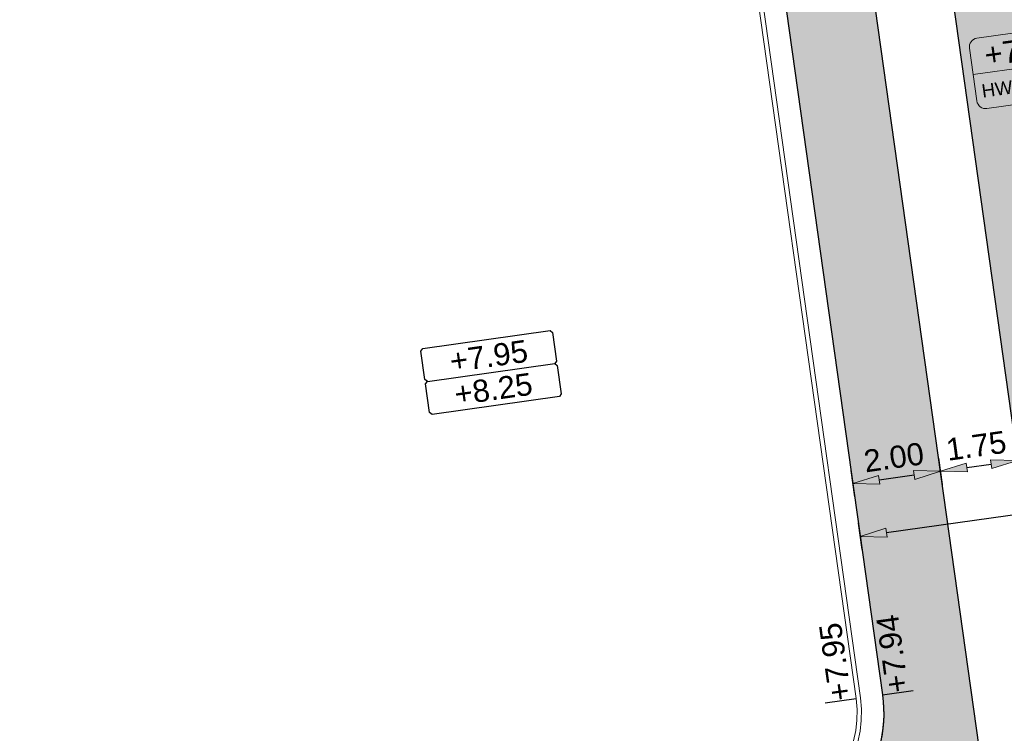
# Model space of a CAD drawing. Extents: x 98477 to 100410, y 398052 to 398969.
# Tile 310 of 374: x 98764 to 98786, y 398452 to 398468. Entities that reach past the tile are written whole.
import ezdxf
from ezdxf.enums import TextEntityAlignment as Align

# ---------------------------------------------------------------- set-up
doc = ezdxf.new("R2010")
doc.units = 0
for name, color, linetype, lineweight in [('N-KO-kantbegrenzing grondwerk', 70, 'Continuous', 25), ('N-KO-kantverharding', 2, 'Continuous', 25), ('N-RI-RWA putnummer', 162, 'Continuous', 18), ("N-VH-arcering 'MAT' grijs 251", 251, 'Continuous', 18), ('N-VH-arcering printbeton', 8, 'Continuous', 9), ('X-AL-afwerkhoogte', 4, 'Continuous', 30), ('X-AL-hoogtelijn - Niv 1', 1, 'AL-HOOGTELIJN', 18), ('X-AL-maatvoering VERWERKT', 180, 'Continuous', 18), ('X-AL-planhoogte brm', 10, 'Continuous', 25), ('X-AL-planhoogte wrm', 252, 'Continuous', 25), ('X-AL-planthoogte VERWERKT', 180, 'Continuous', 25)]:
    doc.layers.add(name, color=color, linetype=linetype, lineweight=lineweight)
for name, color, linetype, plot in [('X-AL-contourlijnen', 30, 'Continuous', False), ('X-AL-hulplijn', 30, 'Continuous', False), ('X-AL-hulplijn riolering', 30, 'Continuous', False)]:
    doc.layers.add(name, color=color, linetype=linetype, plot=plot)
doc.styles.add('CS Annotative', font='arial.ttf')
doc.styles.get("Standard").update_dxf_attribs({"font": 'txt.shx'})
doc.linetypes.add('AL-HOOGTELIJN', pattern='A,10,-1.5,["H",Standard,S=0.9,R=0,X=-0.3,Y=-0.45],-1.5,30', length=43)
doc.dimstyles.new('CS Annotative', dxfattribs={"dimtxt": 2.5, "dimasz": 3, "dimexe": 0.18, "dimexo": 0.0625, "dimgap": 1, "dimtad": 1, "dimzin": 3, "dimdsep": 46, "dimtxsty": 'CS Annotative', "dimblk": 'CS Dimensionpijl', "dimcen": 0, "dimse1": 1, "dimse2": 1, "dimclrd": 256, "dimclre": 256, "dimadec": 0, "dimazin": 0, "dimtm": 1e-09, "dimtfac": 1, "dimtdec": 0, "dimtofl": 0, "dimtmove": 1, "dimatfit": 1, "dimfxl": 1, "dimtfillclr": 256, "dimtolj": 1, "dimtzin": 3, "dimarcsym": 0})

# ---------------------------------------------------------------- blocks, each defined once
blk = doc.blocks.new('*U630')
at = {"layer": 'X-AL-hulplijn riolering'}
for points in [[(-0.6275572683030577, 0.6275572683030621), (7.682743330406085e-16, 0), (0.6275572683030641, 0.6275572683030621, 0.4142135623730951)], [(3.290701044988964e-15, 0), (-0.6275572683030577, -0.6275572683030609, 0.4142135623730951), (0.6275572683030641, -0.6275572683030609)]]:
    blk.add_hatch(color=256, dxfattribs=at).paths.add_polyline_path(points)
at = {"lineweight": 9}
blk.add_line((-16.2392158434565, -2.255019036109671), (-4.355999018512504, -0.5849418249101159), dxfattribs=at)
blk.add_lwpolyline([(-14.69225537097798, -6.076918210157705), (-4.789574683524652, -4.685187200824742, 0.414213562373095), (-3.938479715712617, -3.555746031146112), (-4.773518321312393, 2.385862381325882, 0.414213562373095), (-5.902959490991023, 3.236957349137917), (-15.80564017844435, 1.845226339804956, 0.414213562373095), (-16.65673514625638, 0.7157851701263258), (-15.82169654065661, -5.225823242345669, 0.414213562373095)], format="xyb", close=True)
at = {"layer": 'X-AL-hulplijn riolering'}
for points in [[(0.7530687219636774, -0.7530687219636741), (-0.7530687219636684, 0.7530687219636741)], [(0.7530687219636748, 0.7530687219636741), (-0.7530687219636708, -0.7530687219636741)]]:
    blk.add_lwpolyline(points, dxfattribs=at)
blk.add_circle((3.290701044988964e-15, 0), 0.8875, dxfattribs=at)
at = {"style": 'CS Annotative'}
for tag, height, p in [('HOOGTE', 2.5, (-10.57259215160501, 0.5366375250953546)), ('NR', 1.5, (-10.02262271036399, -3.376598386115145))]:
    blk.add_attdef(tag, text='', height=height, rotation=7.999999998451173, dxfattribs=at).set_placement(p, align=Align.MIDDLE_CENTER)
blk = doc.blocks.new('*U280')
at = {"layer": 'X-AL-planhoogte brm', "flags": 128}
blk.add_lwpolyline([(-7.249999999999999, 3.75), (-7.499999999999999, 4), (-7.5, 7.25), (-7.25, 7.5), (7.25, 7.5), (7.5, 7.25), (7.5, 4), (7.25, 3.75)], dxfattribs=at)
at = {"layer": 'X-AL-planhoogte wrm', "flags": 128}
blk.add_lwpolyline([(7.5, 3.5), (7.5, 0.25), (7.25, 0), (-7.25, 0), (-7.5, 0.25), (-7.5, 3.5), (-7.25, 3.75), (7.25, 3.75)], close=True, dxfattribs=at)
at = {"layer": 'X-AL-planhoogte brm', "style": 'CS Annotative'}
blk.add_attdef('OMSCHRIJVING_afwerk', text='', height=2.5, dxfattribs=at).set_placement((0, 5.625), align=Align.MIDDLE_CENTER)
at = {"layer": 'X-AL-planhoogte wrm', "style": 'CS Annotative'}
blk.add_attdef('HOOGTE_eind', text='', height=2.5, dxfattribs=at).set_placement((0, 1.875), align=Align.MIDDLE_CENTER)
blk = doc.blocks.new('*U191')
at = {"layer": 'X-AL-hulplijn', "flags": 128}
blk.add_lwpolyline([(0.346593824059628, 0.04871058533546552), (-0.3465938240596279, -0.0487105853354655)], dxfattribs=at)
at = {"layer": 'X-AL-planthoogte VERWERKT', "linetype": 'Continuous', "style": 'CS Annotative'}
blk.add_attdef('HOOGTE-RECHTS', text='', height=0.4999999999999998, rotation=277.9999999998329, dxfattribs=at).set_placement((-5.820766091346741e-11, -1.223872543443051e-21), align=Align.MIDDLE_LEFT)
blk = doc.blocks.new('CS Dimensionpijl')
h = blk.add_hatch(color=256)
h.dxf.hatch_style = 1
h.paths.add_polyline_path([(-1, -0.1666666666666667), (0, 0), (-1, 0.1666666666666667)])
at = {"flags": 128}
blk.add_lwpolyline([(0, 0.5), (0, -0.5)], dxfattribs=at)
blk.add_lwpolyline([(-1, -0.1666666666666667), (0, 0), (-1, 0.1666666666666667)], close=True, dxfattribs=at)
blk = doc.blocks.new('*D989')
at = {"layer": 'X-AL-maatvoering VERWERKT', "linetype": 'Continuous', "lineweight": -2, "transparency": 16777216}
blk.add_line((98782.97481170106, 398458.02859954), (98783.76702615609, 398458.1399380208), dxfattribs=at)
at = {"layer": 'X-AL-maatvoering VERWERKT', "lineweight": -2, "transparency": 16777216, "xscale": 0.6000000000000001, "yscale": 0.6000000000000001, "zscale": 0.6000000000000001}
for p, rotation in [((98784.36118699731, 398458.2234418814), 8.000000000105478), ((98782.3806508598, 398457.9450956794), 188.0000000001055)]:
    blk.add_blockref('CS Dimensionpijl', p, dxfattribs=dict(at, rotation=rotation))
at = {"layer": 'X-AL-maatvoering VERWERKT', "color": 0, "transparency": 16777216, "insert": (98783.30755529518, 398458.5351244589), "char_height": 0.5, "attachment_point": 5, "rotation": 8.00000000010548, "style": 'CS Annotative'}
blk.add_mtext('\\A1;2.00', dxfattribs=at)
blk = doc.blocks.new('*D990')
at = {"layer": 'X-AL-maatvoering VERWERKT', "linetype": 'Continuous', "lineweight": -2, "transparency": 16777216}
blk.add_line((98784.95534783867, 398458.3069457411), (98785.49999527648, 398458.3834909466), dxfattribs=at)
at = {"layer": 'X-AL-maatvoering VERWERKT', "lineweight": -2, "transparency": 16777216, "xscale": 0.6000000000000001, "yscale": 0.6000000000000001, "zscale": 0.6000000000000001}
for p, rotation in [((98786.09415611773, 398458.4669948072), 8.000000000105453), ((98784.36118699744, 398458.2234418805), 188.0000000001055)]:
    blk.add_blockref('CS Dimensionpijl', p, dxfattribs=dict(at, rotation=rotation))
at = {"layer": 'X-AL-maatvoering VERWERKT', "color": 0, "transparency": 16777216, "insert": (98785.16430792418, 398458.7960740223), "char_height": 0.5, "attachment_point": 5, "rotation": 8.000000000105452, "style": 'CS Annotative'}
blk.add_mtext('\\A1;1.75', dxfattribs=at)
blk = doc.blocks.new('*D1158')
at = {"layer": 'X-AL-maatvoering VERWERKT', "linetype": 'Continuous', "lineweight": -2, "transparency": 16777216}
blk.add_line((98783.14181942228, 398456.8402778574), (98792.84644649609, 398458.2041742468), dxfattribs=at)
at = {"layer": 'X-AL-maatvoering VERWERKT', "lineweight": -2, "transparency": 16777216, "xscale": 0.6000000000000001, "yscale": 0.6000000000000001, "zscale": 0.6000000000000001}
for p, rotation in [((98793.44060733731, 398458.2876781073), 7.99999999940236), ((98782.54765858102, 398456.7567739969), 187.9999999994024)]:
    blk.add_blockref('CS Dimensionpijl', p, dxfattribs=dict(at, rotation=rotation))
at = {"layer": 'X-AL-maatvoering VERWERKT', "color": 0, "transparency": 16777216, "insert": (98788.92103739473, 398458.1122548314), "char_height": 0.5, "attachment_point": 5, "rotation": 7.99999999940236, "style": 'CS Annotative'}
blk.add_mtext('\\A1;11.00', dxfattribs=at)

msp = doc.modelspace()

# ---------------------------------------------------------------- hatches: boundary and pattern name
at = {"layer": "N-VH-arcering 'MAT' grijs 251"}
h = msp.add_hatch(color=256, dxfattribs=at)
h.dxf.hatch_style = 1
edge = h.paths.add_edge_path()
edge.add_line((98801.70985258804, 398275.5025756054), (98759.07881222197, 398269.5111736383))
edge.add_arc((98758.55691309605, 398273.2246788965), 3.749999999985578, 188.0000000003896, 277.9999999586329, ccw=False)
edge.add_line((98754.84340783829, 398272.7027797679), (98754.7320693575, 398273.4949942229))
edge.add_arc((98759.43584268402, 398274.1560664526), 4.75000000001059, 98.00000000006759, 188.0000000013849, ccw=False)
edge.add_line((98758.77477045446, 398278.859839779), (98802.64364589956, 398285.0252081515))
edge.add_arc((98800.79960231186, 398298.1462600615), 13.24999999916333, 278.0000000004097, 315.3695932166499)
edge.add_arc((98814.32101528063, 398284.7981743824), 5.750000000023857, 97.99999999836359, 135.3695932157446, ccw=False)
edge.add_line((98813.52076995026, 398290.4922157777), (98817.94515990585, 398291.114023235))
edge.add_arc((98818.74540523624, 398285.4199818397), 5.750000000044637, 8.00000000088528, 97.99999999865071, ccw=False)
edge.add_line((98824.43944663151, 398286.2202271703), (98832.12180180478, 398231.5574297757))
edge.add_arc((98824.4472242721, 398230.4788382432), 7.74999999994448, -36.90337989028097, 8.000000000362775, ccw=False)
edge.add_line((98830.64450586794, 398225.8252159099), (98822.02531955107, 398214.3469478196))
edge.add_arc((98828.62242576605, 398209.3930917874), 8.249999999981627, 143.0966201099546, 188.000000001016)
edge.add_line((98820.45271419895, 398208.2449137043), (98820.95212056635, 398204.6914527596))
edge.add_line((98820.95212056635, 398204.6914527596), (98824.98814049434, 398175.9736787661))
edge.add_line((98824.98814049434, 398175.9736787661), (98826.34507822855, 398166.3185650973))
edge.add_arc((98829.56344945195, 398166.7708776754), 3.249999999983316, 187.9999999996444, 277.9999999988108)
edge.add_line((98830.01576203, 398163.552506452), (98845.49611657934, 398165.7281284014))
edge.add_line((98845.49611657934, 398165.7281284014), (98850.05134969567, 398166.3683246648))
edge.add_line((98850.05134969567, 398166.3683246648), (98871.26042709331, 398169.349066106))
edge.add_line((98871.26042709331, 398169.349066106), (98879.77673248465, 398170.5459547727))
edge.add_line((98879.77673248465, 398170.5459547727), (98895.91810200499, 398172.8144763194))
edge.add_line((98895.91810200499, 398172.8144763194), (98895.01347684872, 398179.2512187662))
edge.add_line((98895.01347684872, 398179.2512187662), (98835.84495974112, 398170.9356259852))
edge.add_arc((98835.18388751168, 398175.6393993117), 4.749999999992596, 188.0000000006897, 277.9999999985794, ccw=False)
edge.add_line((98830.48011418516, 398174.9783270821), (98825.97718274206, 398207.0183491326))
edge.add_arc((98833.65176027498, 398208.096940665), 7.750000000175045, 143.0966201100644, 188.0000000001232, ccw=False)
edge.add_line((98827.4544786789, 398212.7505629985), (98836.07366499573, 398224.2288310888))
edge.add_arc((98829.47655878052, 398229.1826871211), 8.250000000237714, 323.096620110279, 367.9999999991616)
edge.add_line((98837.64627034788, 398230.3308652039), (98837.34238794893, 398232.4931008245))
edge.add_line((98837.34238794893, 398232.4931008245), (98837.34238780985, 398232.493100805))
edge.add_line((98837.34238780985, 398232.493100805), (98829.68786739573, 398286.9578446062))
edge.add_arc((98835.38190879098, 398287.7580899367), 5.749999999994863, 97.99999999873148, 188.0000000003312, ccw=False)
edge.add_line((98834.58166346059, 398293.452131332), (98882.50500414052, 398300.1873176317))
edge.add_arc((98883.61838894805, 398292.2651730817), 8.000000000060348, 11.632034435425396, 97.9999999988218, ccw=False)
edge.add_line((98891.45409032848, 398293.8781776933), (98890.9995, 398296.0865))
edge.add_line((98890.9995, 398296.0865), (98889.023, 398305.688))
edge.add_line((98889.023, 398305.688), (98888.557, 398307.974))
edge.add_line((98888.557, 398307.974), (98887.38477368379, 398314.7597044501))
edge.add_arc((98879.50153614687, 398313.3978799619), 8.00000000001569, -82.00000000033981, 9.801079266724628, ccw=False)
edge.add_line((98880.6149209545, 398305.475735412), (98872.94460748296, 398304.3977431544))
edge.add_arc((98872.42270835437, 398308.1112484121), 3.749999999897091, 189.4265010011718, 278.00000000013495, ccw=False)
edge.add_arc((92946.7354543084, 397324.3039467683), 6003.049999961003, 9.42650100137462, 10.61166010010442)
edge.add_line((98847.1206531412, 398429.7738954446), (98842.31285519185, 398429.0982035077))
edge.add_arc((92946.7354539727, 397324.3039467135), 5998.200000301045, 9.428546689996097, 10.613773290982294, ccw=False)
edge.add_arc((98860.08948650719, 398306.4687901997), 3.840166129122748, -81.43407539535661, 6.657381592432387, ccw=False)
edge.add_line((98860.66146879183, 398302.6714605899), (98847.18483033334, 398300.7774425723))
edge.add_line((98847.18483033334, 398300.7774425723), (98842.62959721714, 398300.1372463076))
edge.add_line((98842.62959721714, 398300.1372463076), (98820.15051205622, 398296.9780169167))
edge.add_arc((98819.35026672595, 398302.672058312), 5.749999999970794, 187.9999999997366, 277.99999999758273, ccw=False)
edge.add_line((98813.65622533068, 398301.8718129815), (98812.30624625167, 398311.4774132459))
edge.add_line((98812.30624625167, 398311.4774132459), (98811.1093575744, 398319.9937186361))
edge.add_line((98811.1093575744, 398319.9937186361), (98809.24443803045, 398333.2633107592))
edge.add_line((98809.24443803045, 398333.2633107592), (98808.67382831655, 398337.3234098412))
edge.add_line((98808.67382831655, 398337.3234098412), (98807.71353391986, 398344.1562595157))
edge.add_line((98807.71353391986, 398344.1562595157), (98807.70657526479, 398344.2057729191))
edge.add_line((98807.70657526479, 398344.2057729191), (98811.66764753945, 398344.7624653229))
edge.add_line((98811.66764753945, 398344.7624653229), (98829.49247277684, 398347.2675811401))
edge.add_line((98829.49247277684, 398347.2675811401), (98831.96814294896, 398347.6155138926))
edge.add_line((98831.96814294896, 398347.6155138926), (98831.06351779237, 398354.0522563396))
edge.add_line((98831.06351779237, 398354.0522563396), (98828.58784762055, 398353.704323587))
edge.add_line((98828.58784762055, 398353.704323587), (98810.76302238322, 398351.1992077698))
edge.add_line((98810.76302238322, 398351.1992077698), (98806.80195010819, 398350.6425153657))
edge.add_line((98806.80195010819, 398350.6425153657), (98806.79499145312, 398350.6920287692))
edge.add_line((98806.79499145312, 398350.6920287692), (98805.14616655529, 398362.4240275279))
edge.add_line((98805.14616655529, 398362.4240275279), (98805.04836903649, 398363.119893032))
edge.add_line((98805.04836903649, 398363.119893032), (98803.99065346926, 398370.6459303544))
edge.add_line((98803.99065346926, 398370.6459303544), (98802.48758397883, 398381.3408254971))
edge.add_line((98802.48758397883, 398381.3408254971), (98801.4298684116, 398388.8668628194))
edge.add_line((98801.4298684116, 398388.8668628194), (98799.92679892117, 398399.561757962))
edge.add_line((98799.92679892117, 398399.561757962), (98798.86908335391, 398407.0877952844))
edge.add_line((98798.86908335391, 398407.0877952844), (98797.36601386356, 398417.7826904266))
edge.add_line((98797.36601386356, 398417.7826904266), (98796.79540414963, 398421.8427895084))
edge.add_line((98796.79540414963, 398421.8427895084), (98795.88382033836, 398428.3290453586))
edge.add_line((98795.88382033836, 398428.3290453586), (98795.87686168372, 398428.3785587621))
edge.add_line((98795.87686168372, 398428.3785587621), (98799.83793395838, 398428.9352511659))
edge.add_line((98799.83793395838, 398428.9352511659), (98817.66275919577, 398431.4403669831))
edge.add_line((98817.66275919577, 398431.4403669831), (98820.13842936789, 398431.7882997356))
edge.add_line((98820.13842936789, 398431.7882997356), (98819.2338042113, 398438.2250421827))
edge.add_line((98819.2338042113, 398438.2250421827), (98816.75813403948, 398437.87710943))
edge.add_line((98816.75813403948, 398437.87710943), (98798.93330880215, 398435.3719936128))
edge.add_line((98798.93330880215, 398435.3719936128), (98794.9722365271, 398434.8153012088))
edge.add_line((98794.9722365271, 398434.8153012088), (98794.96527787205, 398434.8648146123))
edge.add_line((98794.96527787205, 398434.8648146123), (98793.37870452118, 398446.1538705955))
edge.add_line((98793.37870452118, 398446.1538705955), (98792.73850825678, 398450.7091037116))
edge.add_line((98792.73850825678, 398450.7091037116), (98789.33816684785, 398474.9037900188))
edge.add_line((98789.33816684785, 398474.9037900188), (98783.89169246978, 398474.1383379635))
edge.add_line((98783.89169246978, 398474.1383379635), (98786.76317609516, 398453.7066703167))
edge.add_arc((98782.05940276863, 398453.0455980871), 4.750000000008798, -82.0000000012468, 7.999999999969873, ccw=False)
edge.add_line((98782.72047499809, 398448.3418247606), (98773.11487473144, 398446.9918456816))
edge.add_line((98773.11487473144, 398446.9918456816), (98764.5985693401, 398445.7949570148))
edge.add_line((98764.5985693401, 398445.7949570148), (98743.40683266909, 398442.8166526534))
edge.add_line((98743.40683266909, 398442.8166526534), (98734.89052727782, 398441.6197639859))
edge.add_line((98734.89052727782, 398441.6197639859), (98611.80020633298, 398424.3205475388))
edge.add_line((98611.80020633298, 398424.3205475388), (98607.65702311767, 398453.8008279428))
edge.add_arc((98611.6373665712, 398454.1216500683), 3.993251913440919, 101.39182936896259, 184.6081706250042, ccw=False)
edge.add_line((98610.84862924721, 398458.0362323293), (98611.83889731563, 398458.1754054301))
edge.add_line((98611.83889731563, 398458.1754054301), (98639.5664032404, 398462.0722522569))
edge.add_line((98639.5664032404, 398462.0722522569), (98641.54693937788, 398462.3505984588))
edge.add_line((98641.54693937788, 398462.3505984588), (98659.37176461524, 398464.8557142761))
edge.add_line((98659.37176461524, 398464.8557142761), (98661.84743478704, 398465.2036470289))
edge.add_line((98661.84743478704, 398465.2036470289), (98660.94280963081, 398471.6403894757))
edge.add_line((98660.94280963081, 398471.6403894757), (98649.90132066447, 398470.0886093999))
edge.add_line((98649.90132066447, 398470.0886093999), (98624.64948491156, 398466.5396953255))
edge.add_line((98624.64948491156, 398466.5396953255), (98622.66894877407, 398466.2613491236))
edge.add_line((98622.66894877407, 398466.2613491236), (98604.84412353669, 398463.7562333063))
edge.add_line((98604.84412353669, 398463.7562333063), (98602.86358739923, 398463.4778871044))
edge.add_line((98602.86358739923, 398463.4778871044), (98594.9414428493, 398462.3645022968))
edge.add_line((98594.9414428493, 398462.3645022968), (98576.27488975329, 398459.7410893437))
edge.add_line((98576.27488975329, 398459.7410893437), (98577.17951490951, 398453.3043468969))
edge.add_line((98577.17951490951, 398453.3043468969), (98578.1697829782, 398453.4435199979))
edge.add_line((98578.1697829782, 398453.4435199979), (98598.47059208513, 398456.2943364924))
edge.add_arc((98598.79151287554, 398452.3139562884), 3.993296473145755, 11.424909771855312, 94.60953932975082, ccw=False)
edge.add_line((98602.70568277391, 398453.1049624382), (98606.84886598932, 398423.6246820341))
edge.add_line((98606.84886598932, 398423.6246820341), (98548.81915716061, 398415.4691383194))
edge.add_arc((98548.15808493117, 398420.172911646), 4.750000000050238, 188.0000000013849, 277.99999999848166, ccw=False)
edge.add_line((98543.45431160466, 398419.5118394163), (98539.76818545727, 398445.7399897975))
edge.add_line((98539.76818545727, 398445.7399897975), (98538.97597100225, 398445.6286513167))
edge.add_line((98538.97597100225, 398445.6286513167), (98538.73241807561, 398447.361620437))
edge.add_line((98538.73241807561, 398447.361620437), (98534.77134580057, 398446.8049280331))
edge.add_line((98534.77134580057, 398446.8049280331), (98536.52992450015, 398434.2919904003))
edge.add_line((98536.52992450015, 398434.2919904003), (98537.17012076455, 398429.7367572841))
edge.add_line((98537.17012076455, 398429.7367572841), (98538.39484405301, 398421.0223982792))
edge.add_line((98538.39484405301, 398421.0223982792), (98539.03504031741, 398416.467165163))
edge.add_line((98539.03504031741, 398416.467165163), (98541.02521566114, 398402.30633178))
edge.add_line((98541.02521566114, 398402.30633178), (98541.66541192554, 398397.7510986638))
edge.add_line((98541.66541192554, 398397.7510986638), (98543.65558726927, 398383.5902652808))
edge.add_line((98543.65558726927, 398383.5902652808), (98544.29578353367, 398379.0350321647))
edge.add_line((98544.29578353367, 398379.0350321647), (98545.60401068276, 398369.7265123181))
edge.add_arc((98543.87104156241, 398369.4829593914), 1.750000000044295, -82.00000000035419, 7.99999999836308, ccw=False)
edge.add_line((98544.11459448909, 398367.7499902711), (98522.47723718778, 398364.7090580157))
edge.add_line((98522.47723718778, 398364.7090580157), (98523.21485462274, 398359.4606372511))
edge.add_line((98523.21485462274, 398359.4606372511), (98545.05026553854, 398362.5294041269))
edge.add_line((98545.05026553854, 398362.5294041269), (98549.60549865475, 398363.1696003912))
edge.add_line((98549.60549865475, 398363.1696003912), (98564.16243926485, 398365.2154449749))
edge.add_arc((98564.82351149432, 398360.5116716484), 4.749999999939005, 8.000000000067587, 97.99999999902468, ccw=False)
edge.add_line((98569.5272848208, 398361.172743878), (98576.49985717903, 398311.5603136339))
edge.add_arc((98571.7960838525, 398310.8992414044), 4.749999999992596, -82.0000000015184, 7.999999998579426, ccw=False)
edge.add_line((98572.45715608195, 398306.1954680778), (98563.84182388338, 398304.9846620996))
edge.add_line((98563.84182388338, 398304.9846620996), (98559.28659076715, 398304.3444658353))
edge.add_line((98559.28659076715, 398304.3444658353), (98541.0161448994, 398301.7767221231))
edge.add_line((98541.0161448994, 398301.7767221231), (98541.7537623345, 398296.5283013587))
edge.add_line((98541.7537623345, 398296.5283013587), (98553.88454617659, 398298.2331718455))
edge.add_arc((98554.12809910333, 398296.5002027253), 1.749999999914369, 7.999999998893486, 98.0000000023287, ccw=False)
edge.add_line((98555.86106822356, 398296.7437556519), (98557.35022040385, 398286.1478873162))
edge.add_line((98557.35022040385, 398286.1478873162), (98557.99041666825, 398281.5926542))
edge.add_line((98557.99041666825, 398281.5926542), (98560.13368242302, 398266.3425259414))
edge.add_line((98560.13368242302, 398266.3425259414), (98560.77387868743, 398261.7872928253))
edge.add_line((98560.77387868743, 398261.7872928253), (98562.9171444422, 398246.5371645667))
edge.add_line((98562.9171444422, 398246.5371645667), (98563.5573407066, 398241.9819314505))
edge.add_line((98563.5573407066, 398241.9819314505), (98565.70060646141, 398226.7318031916))
edge.add_line((98565.70060646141, 398226.7318031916), (98566.34080272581, 398222.1765700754))
edge.add_line((98566.34080272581, 398222.1765700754), (98567.56552601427, 398213.4622110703))
edge.add_line((98567.56552601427, 398213.4622110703), (98568.20572227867, 398208.9069779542))
edge.add_line((98568.20572227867, 398208.9069779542), (98576.53105717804, 398149.6691420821))
edge.add_line((98576.53105717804, 398149.6691420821), (98576.55610833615, 398149.4908938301))
edge.add_line((98576.55610833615, 398149.4908938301), (98535.4599834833, 398143.7152101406))
edge.add_line((98535.4599834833, 398143.7152101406), (98536.3465161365, 398137.4072025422))
edge.add_line((98536.3465161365, 398137.4072025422), (98537.33678420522, 398137.5463756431))
edge.add_line((98537.33678420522, 398137.5463756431), (98577.44264098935, 398143.1828862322))
edge.add_line((98577.44264098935, 398143.1828862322), (98578.76478544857, 398133.7753395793))
edge.add_line((98578.76478544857, 398133.7753395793), (98538.65892866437, 398128.1388289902))
edge.add_line((98538.65892866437, 398128.1388289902), (98537.66866059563, 398127.9996558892))
edge.add_line((98537.66866059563, 398127.9996558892), (98538.57328575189, 398121.5629134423))
edge.add_line((98538.57328575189, 398121.5629134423), (98579.66941060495, 398127.3385971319))
edge.add_line((98579.66941060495, 398127.3385971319), (98579.67636925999, 398127.2890837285))
edge.add_line((98579.67636925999, 398127.2890837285), (98580.7660946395, 398119.5352847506))
edge.add_line((98580.7660946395, 398119.5352847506), (98582.57534495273, 398106.6617998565))
edge.add_line((98582.57534495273, 398106.6617998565), (98583.06245080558, 398103.1958616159))
edge.add_line((98583.06245080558, 398103.1958616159), (98584.87170111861, 398090.3223767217))
edge.add_line((98584.87170111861, 398090.3223767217), (98585.35880697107, 398086.8564384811))
edge.add_line((98585.35880697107, 398086.8564384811), (98587.16805728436, 398073.9829535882))
edge.add_line((98587.16805728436, 398073.9829535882), (98588.14928671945, 398067.0011433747))
edge.add_arc((98585.92118356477, 398066.6880038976), 2.249999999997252, -71.05267843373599, 7.999999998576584, ccw=False)
edge.add_line((98586.6517556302, 398064.5599145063), (98587.08769329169, 398064.7095716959))
edge.add_line((98587.08769329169, 398064.7095716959), (98595.76511800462, 398067.6885274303))
edge.add_line((98595.76511800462, 398067.6885274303), (98596.09256923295, 398067.8009412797))
edge.add_arc((98595.36199716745, 398069.9290306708), 2.249999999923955, 187.9999999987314, 288.947321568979, ccw=False)
edge.add_line((98593.13389401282, 398069.6158911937), (98582.46560133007, 398145.5247379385))
edge.add_arc((98587.16937465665, 398146.1858101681), 4.750000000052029, 98.00000000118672, 187.9999999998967, ccw=False)
edge.add_line((98586.50830242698, 398150.8895834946), (98609.06670264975, 398154.0599598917))
edge.add_line((98609.06670264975, 398154.0599598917), (98621.30783352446, 398156.2004915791))
edge.add_line((98621.30783352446, 398156.2004915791), (98618.71337939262, 398174.6609919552))
edge.add_line((98618.71337939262, 398174.6609919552), (98600.88855415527, 398172.155876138))
edge.add_line((98600.88855415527, 398172.155876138), (98602.70587460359, 398159.2249692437))
edge.add_line((98602.70587460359, 398159.2249692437), (98585.67326382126, 398156.8311919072))
edge.add_arc((98585.08617653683, 398161.633146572), 4.837710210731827, 189.0296070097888, 276.97039299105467, ccw=False)
edge.add_line((98580.30841826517, 398160.8738930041), (98573.6350680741, 398208.3572469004))
edge.add_line((98573.6350680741, 398208.3572469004), (98572.71652560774, 398214.8930161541))
edge.add_line((98572.71652560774, 398214.8930161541), (98570.01656744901, 398234.1042166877))
edge.add_line((98570.01656744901, 398234.1042166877), (98569.09802498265, 398240.6399859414))
edge.add_line((98569.09802498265, 398240.6399859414), (98568.63179509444, 398243.9573839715))
edge.add_line((98568.63179509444, 398243.9573839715), (98568.16556520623, 398247.2747820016))
edge.add_arc((98572.86933853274, 398247.9358542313), 4.74999999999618, 98.00000000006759, 188.0000000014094, ccw=False)
edge.add_line((98572.20826630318, 398252.6396275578), (98597.85620928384, 398256.2442108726))
edge.add_line((98597.85620928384, 398256.2442108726), (98604.39197853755, 398257.1627533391))
edge.add_line((98604.39197853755, 398257.1627533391), (98619.64210679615, 398259.3060190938))
edge.add_line((98619.64210679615, 398259.3060190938), (98626.17787604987, 398260.2245615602))
edge.add_line((98626.17787604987, 398260.2245615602), (98639.44746817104, 398262.089481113))
edge.add_line((98639.44746817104, 398262.089481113), (98639.4969815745, 398262.096439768))
edge.add_line((98639.4969815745, 398262.096439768), (98640.05367397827, 398258.1353674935))
edge.add_line((98640.05367397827, 398258.1353674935), (98641.8629242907, 398245.2618825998))
edge.add_line((98641.8629242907, 398245.2618825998), (98642.14127049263, 398243.2813464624))
edge.add_line((98642.14127049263, 398243.2813464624), (98643.25465530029, 398235.3592019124))
edge.add_line((98643.25465530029, 398235.3592019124), (98644.5767997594, 398225.9516552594))
edge.add_line((98644.5767997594, 398225.9516552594), (98646.03811731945, 398215.5538405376))
edge.add_line((98646.03811731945, 398215.5538405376), (98646.38605007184, 398213.0781703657))
edge.add_line((98646.38605007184, 398213.0781703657), (98652.82279251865, 398213.9827955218))
edge.add_line((98652.82279251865, 398213.9827955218), (98652.47485976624, 398216.4584656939))
edge.add_line((98652.47485976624, 398216.4584656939), (98651.70940771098, 398221.904940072))
edge.add_line((98651.70940771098, 398221.904940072), (98651.43106150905, 398223.8854762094))
edge.add_line((98651.43106150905, 398223.8854762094), (98649.62181119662, 398236.758961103))
edge.add_line((98649.62181119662, 398236.758961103), (98649.34346499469, 398238.7394972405))
edge.add_line((98649.34346499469, 398238.7394972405), (98646.49041642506, 398259.0399926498))
edge.add_line((98646.49041642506, 398259.0399926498), (98645.93372402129, 398263.0010649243))
edge.add_line((98645.93372402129, 398263.0010649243), (98645.98323742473, 398263.0080235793))
edge.add_line((98645.98323742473, 398263.0080235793), (98654.39783815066, 398264.1906185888))
edge.add_line((98654.39783815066, 398264.1906185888), (98722.62535253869, 398273.7793704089))
edge.add_line((98722.62535253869, 398273.7793704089), (98731.14165792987, 398274.9762590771))
edge.add_line((98731.14165792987, 398274.9762590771), (98743.97026282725, 398276.7792019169))
edge.add_arc((98744.55735011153, 398271.9772472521), 4.837710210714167, 9.02960700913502, 96.9703929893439, ccw=False)
edge.add_line((98749.33510838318, 398272.73650082), (98750.7268393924, 398262.8338201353))
edge.add_line((98750.7268393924, 398262.8338201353), (98752.41029510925, 398263.0704144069))
edge.add_line((98752.41029510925, 398263.0704144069), (98756.96552822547, 398263.7106106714))
edge.add_line((98756.96552822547, 398263.7106106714), (98772.21565648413, 398265.8538764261))
edge.add_line((98772.21565648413, 398265.8538764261), (98776.77088960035, 398266.4940726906))
edge.add_line((98776.77088960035, 398266.4940726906), (98795.98209013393, 398269.1940308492))
edge.add_line((98795.98209013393, 398269.1940308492), (98800.53732325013, 398269.8342271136))
edge.add_line((98800.53732325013, 398269.8342271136), (98802.46834598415, 398270.1056146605))
edge.add_line((98802.46834598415, 398270.1056146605), (98801.70985258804, 398275.5025756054))
edge = h.paths.add_edge_path(flags=16)
edge.add_line((98744.0622075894, 398333.4636472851), (98751.98435213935, 398334.5770320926))
edge.add_line((98751.98435213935, 398334.5770320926), (98753.96600319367, 398334.8555349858))
edge.add_line((98753.96600319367, 398334.8555349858), (98764.36270300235, 398336.316695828))
edge.add_line((98764.36270300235, 398336.316695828), (98764.36270299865, 398336.3166958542))
edge.add_line((98764.36270299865, 398336.3166958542), (98766.34323913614, 398336.5950420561))
edge.add_line((98766.34323913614, 398336.5950420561), (98774.26538368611, 398337.7084268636))
edge.add_line((98774.26538368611, 398337.7084268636), (98774.24729118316, 398337.8371617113))
edge.add_line((98774.24729118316, 398337.8371617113), (98802.48973650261, 398341.8063785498))
edge.add_line((98802.48973650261, 398341.8063785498), (98803.0185942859, 398338.0433598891))
edge.add_line((98803.0185942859, 398338.0433598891), (98808.47417984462, 398299.2248515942))
edge.add_arc((98800.79960231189, 398298.1462600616), 7.750000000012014, -82.00000000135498, 8.000000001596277, ccw=False)
edge.add_line((98801.87819384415, 398290.4716825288), (98771.96746476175, 398286.2680036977))
edge.add_line((98771.96746476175, 398286.2680036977), (98767.41223164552, 398285.6278074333))
edge.add_line((98767.41223164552, 398285.6278074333), (98755.13290759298, 398283.9020609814))
edge.add_line((98755.13290759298, 398283.9020609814), (98746.61660220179, 398282.7051723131))
edge.add_line((98746.61660220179, 398282.7051723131), (98730.37620587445, 398280.4227334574))
edge.add_line((98730.37620587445, 398280.4227334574), (98721.85990048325, 398279.2258447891))
edge.add_line((98721.85990048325, 398279.2258447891), (98654.3282516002, 398269.7348904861))
edge.add_arc((98653.66717937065, 398274.4386638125), 4.749999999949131, 187.9999999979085, 277.9999999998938, ccw=False)
edge.add_line((98648.96340604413, 398273.7775915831), (98644.1340994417, 398308.1398935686))
edge.add_line((98644.1340994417, 398308.1398935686), (98642.93721077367, 398316.6561989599))
edge.add_line((98642.93721077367, 398316.6561989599), (98640.29988051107, 398335.4217788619))
edge.add_line((98640.29988051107, 398335.4217788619), (98638.12129075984, 398335.1155980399))
edge.add_line((98638.12129075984, 398335.1155980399), (98637.23004949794, 398334.990342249))
edge.add_line((98637.23004949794, 398334.990342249), (98635.05145974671, 398334.6841614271))
edge.add_line((98635.05145974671, 398334.6841614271), (98635.74036659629, 398329.7823344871))
edge.add_line((98635.74036659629, 398329.7823344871), (98636.93725526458, 398321.266029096))
edge.add_line((98636.93725526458, 398321.266029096), (98638.384655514, 398310.967241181))
edge.add_line((98638.384655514, 398310.967241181), (98639.02485177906, 398306.4120080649))
edge.add_line((98639.02485177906, 398306.4120080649), (98641.16811753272, 398291.1618798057))
edge.add_line((98641.16811753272, 398291.1618798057), (98642.36500620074, 398282.6455744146))
edge.add_line((98642.36500620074, 398282.6455744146), (98643.71498527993, 398273.0399741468))
edge.add_arc((98639.01121195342, 398272.3789019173), 4.749999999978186, -82.00000000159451, 7.999999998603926, ccw=False)
edge.add_line((98639.67228418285, 398267.6751285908), (98619.32227537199, 398264.8151213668))
edge.add_line((98619.32227537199, 398264.8151213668), (98614.27190822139, 398264.1053385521))
edge.add_line((98614.27190822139, 398264.1053385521), (98593.92189940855, 398261.2453313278))
edge.add_arc((98593.26082717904, 398265.9491046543), 4.750000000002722, 188.0000000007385, 277.9999999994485, ccw=False)
edge.add_line((98588.55705385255, 398265.2880324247), (98581.77932383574, 398313.5140873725))
edge.add_line((98581.77932383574, 398313.5140873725), (98580.58243516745, 398322.0303927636))
edge.add_line((98580.58243516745, 398322.0303927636), (98575.23122943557, 398360.1062000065))
edge.add_line((98575.23122943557, 398360.1062000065), (98574.59103317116, 398364.6614331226))
edge.add_line((98574.59103317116, 398364.6614331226), (98572.66348572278, 398378.3766458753))
edge.add_line((98572.66348572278, 398378.3766458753), (98571.18825085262, 398388.8734874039))
edge.add_line((98571.18825085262, 398388.8734874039), (98568.51612731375, 398407.8866343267))
edge.add_arc((98573.21990064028, 398408.5477065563), 4.750000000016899, 97.9999999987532, 188.0000000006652, ccw=False)
edge.add_line((98572.55882841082, 398413.2514798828), (98607.11918401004, 398418.1086211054))
edge.add_line((98607.11918401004, 398418.1086211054), (98607.61431804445, 398418.1782076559))
edge.add_line((98607.61431804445, 398418.1782076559), (98611.58353488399, 398389.9357623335))
edge.add_line((98611.58353488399, 398389.9357623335), (98611.454800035, 398389.9176698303))
edge.add_line((98611.454800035, 398389.9176698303), (98613.2640503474, 398377.0441849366))
edge.add_line((98613.2640503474, 398377.0441849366), (98613.33363689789, 398376.5490509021))
edge.add_line((98613.33363689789, 398376.5490509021), (98626.20712179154, 398378.3583012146))
edge.add_line((98626.20712179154, 398378.3583012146), (98628.18765792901, 398378.6366474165))
edge.add_line((98628.18765792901, 398378.6366474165), (98636.10980247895, 398379.7500322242))
edge.add_line((98636.10980247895, 398379.7500322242), (98648.36932117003, 398381.4729952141))
edge.add_line((98648.36932117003, 398381.4729952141), (98647.4646960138, 398387.9097376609))
edge.add_line((98647.4646960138, 398387.9097376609), (98634.59121112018, 398386.1004873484))
edge.add_line((98634.59121112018, 398386.1004873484), (98632.49184281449, 398385.8054403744))
edge.add_line((98632.49184281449, 398385.8054403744), (98619.73719008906, 398384.0128908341))
edge.add_line((98619.73719008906, 398384.0128908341), (98617.50908693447, 398383.6997513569))
edge.add_line((98617.50908693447, 398383.6997513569), (98612.56565838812, 398418.8740731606))
edge.add_line((98612.56565838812, 398418.8740731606), (98613.06079242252, 398418.943659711))
edge.add_line((98613.06079242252, 398418.943659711), (98667.57504960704, 398426.6051389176))
edge.add_line((98667.57504960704, 398426.6051389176), (98722.08930679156, 398434.2666181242))
edge.add_line((98722.08930679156, 398434.2666181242), (98726.14940587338, 398434.8372278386))
edge.add_line((98726.14940587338, 398434.8372278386), (98759.42241298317, 398439.51344403))
edge.add_line((98759.42241298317, 398439.51344403), (98763.48251206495, 398440.084053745))
edge.add_line((98763.48251206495, 398440.084053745), (98783.48592705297, 398442.8953503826))
edge.add_arc((98784.14699928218, 398438.191577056), 4.750000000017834, 8.000000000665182, 97.99999999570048, ccw=False)
edge.add_line((98788.85077260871, 398438.8526492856), (98795.6145853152, 398390.7256211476))
edge.add_arc((98790.91081198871, 398390.064548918), 4.749999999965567, -82.00000000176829, 8.000000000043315, ccw=False)
edge.add_line((98791.57188421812, 398385.3607755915), (98787.36324492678, 398384.7692899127))
edge.add_line((98787.36324492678, 398384.7692899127), (98774.48976003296, 398382.9600396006))
edge.add_line((98774.48976003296, 398382.9600396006), (98766.12199485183, 398381.7840268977))
edge.add_line((98766.12199485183, 398381.7840268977), (98766.07248144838, 398381.7770682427))
edge.add_line((98766.07248144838, 398381.7770682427), (98764.94517930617, 398389.7982395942))
edge.add_line((98764.94517930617, 398389.7982395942), (98762.09213076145, 398410.0987350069))
edge.add_line((98762.09213076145, 398410.0987350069), (98761.95295766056, 398411.0890030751))
edge.add_line((98761.95295766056, 398411.0890030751), (98755.5162152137, 398410.1843779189))
edge.add_line((98755.5162152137, 398410.1843779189), (98755.65538831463, 398409.1941098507))
edge.add_line((98755.65538831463, 398409.1941098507), (98758.50843688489, 398388.893614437))
edge.add_line((98758.50843688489, 398388.893614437), (98759.63573900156, 398380.8724430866))
edge.add_line((98759.63573900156, 398380.8724430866), (98759.5862255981, 398380.8654844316))
edge.add_line((98759.5862255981, 398380.8654844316), (98748.79230364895, 398379.3484976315))
edge.add_line((98748.79230364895, 398379.3484976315), (98744.23707053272, 398378.7083013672))
edge.add_line((98744.23707053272, 398378.7083013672), (98741.31577972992, 398378.2977407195))
edge.add_line((98741.31577972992, 398378.2977407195), (98735.86930535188, 398377.532288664))
edge.add_line((98735.86930535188, 398377.532288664), (98732.94801454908, 398377.1217280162))
edge.add_line((98732.94801454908, 398377.1217280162), (98728.39278143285, 398376.4815317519))
edge.add_line((98728.39278143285, 398376.4815317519), (98718.31915239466, 398375.0657755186))
edge.add_arc((98720.44154218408, 398359.9641874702), 15.25000000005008, 97.9999999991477, 128.0000000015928)
edge.add_line((98711.052704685, 398371.9813514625), (98707.24934533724, 398369.0098414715))
edge.add_line((98707.24934533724, 398369.0098414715), (98710.51235115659, 398364.8333844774))
edge.add_line((98710.51235115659, 398364.8333844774), (98713.62044188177, 398367.261691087))
edge.add_arc((98721.25410813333, 398357.3241039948), 12.53110121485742, 99.37790491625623, 127.53006232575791, ccw=False)
edge.add_line((98719.21222162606, 398369.6877279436), (98728.55711414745, 398371.001066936))
edge.add_line((98728.55711414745, 398371.001066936), (98733.11234726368, 398371.6412632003))
edge.add_line((98733.11234726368, 398371.6412632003), (98743.90626921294, 398373.1582500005))
edge.add_line((98743.90626921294, 398373.1582500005), (98752.42257460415, 398374.3551386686))
edge.add_line((98752.42257460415, 398374.3551386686), (98763.21649655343, 398375.8721254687))
edge.add_line((98763.21649655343, 398375.8721254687), (98767.77172966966, 398376.512321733))
edge.add_line((98767.77172966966, 398376.512321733), (98793.32064568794, 398380.102987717))
edge.add_arc((98793.7681908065, 398376.2908113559), 3.838357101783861, 9.304190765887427, 96.69580920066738, ccw=False)
edge.add_line((98797.55605007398, 398376.9113815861), (98799.60189465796, 398362.3544409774))
edge.add_line((98799.60189465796, 398362.3544409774), (98801.64078058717, 398347.8470137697))
edge.add_line((98801.64078058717, 398347.8470137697), (98801.71036713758, 398347.3518797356))
edge.add_line((98801.71036713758, 398347.3518797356), (98773.46792181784, 398343.3826628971))
edge.add_line((98773.46792181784, 398343.3826628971), (98773.36075853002, 398344.1451693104))
edge.add_line((98773.36075853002, 398344.1451693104), (98770.8850883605, 398343.7972365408))
edge.add_line((98770.8850883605, 398343.7972365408), (98758.01160346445, 398341.9879862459))
edge.add_line((98758.01160346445, 398341.9879862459), (98756.03106732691, 398341.7096400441))
edge.add_line((98756.03106732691, 398341.7096400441), (98743.15758242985, 398339.900389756))
edge.add_line((98743.15758242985, 398339.900389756), (98743.15758243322, 398339.9003897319))
edge.add_line((98743.15758243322, 398339.9003897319), (98742.16731436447, 398339.761216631))
edge.add_line((98742.16731436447, 398339.761216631), (98743.07193952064, 398333.3244741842))
edge.add_line((98743.07193952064, 398333.3244741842), (98744.0622075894, 398333.4636472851))
edge = h.paths.add_edge_path(flags=16)
edge.add_line((98545.99047331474, 398402.9031704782), (98545.73996173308, 398404.6856530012))
edge.add_arc((98550.44373505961, 398405.3467252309), 4.750000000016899, 98.00000000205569, 188.0000000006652, ccw=False)
edge.add_line((98549.78266282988, 398410.0504985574), (98557.70480737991, 398411.1638833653))
edge.add_arc((98558.36587960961, 398406.4601100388), 4.750000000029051, 8.000000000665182, 98.00000000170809, ccw=False)
edge.add_line((98563.06965293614, 398407.1211822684), (98563.35495779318, 398405.0911327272))
edge.add_line((98563.35495779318, 398405.0911327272), (98565.09462155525, 398392.7127818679))
edge.add_line((98565.09462155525, 398392.7127818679), (98565.44255430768, 398390.237111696))
edge.add_line((98565.44255430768, 398390.237111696), (98567.18221806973, 398377.8587608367))
edge.add_line((98567.18221806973, 398377.8587608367), (98567.46752292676, 398375.8287112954))
edge.add_arc((98562.76374960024, 398375.1676390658), 4.749999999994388, -82.00000000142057, 7.9999999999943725, ccw=False)
edge.add_line((98563.42482182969, 398370.4638657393), (98555.50267727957, 398369.3504809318))
edge.add_arc((98554.84160505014, 398374.0542542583), 4.749999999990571, 187.9999999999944, 277.99999999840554, ccw=False)
edge.add_line((98550.13783172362, 398373.3931820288), (98549.88732014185, 398375.1756645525))
edge.add_line((98549.88732014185, 398375.1756645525), (98548.07806982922, 398388.0491494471))
edge.add_line((98548.07806982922, 398388.0491494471), (98547.79972362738, 398390.0296855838))
edge.add_line((98547.79972362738, 398390.0296855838), (98545.99047331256, 398402.9031704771))
edge = h.paths.add_edge_path(flags=16)
edge.add_line((98580.97427237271, 398279.7231952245), (98580.69592617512, 398281.7037313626))
edge.add_line((98580.69592617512, 398281.7037313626), (98579.23460861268, 398292.1015460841))
edge.add_line((98579.23460861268, 398292.1015460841), (98578.55961907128, 398296.9043462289))
edge.add_arc((98573.85584574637, 398296.2432739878), 4.750000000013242, 8.000000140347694, 98.00000000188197)
edge.add_line((98573.19477351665, 398300.9470473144), (98565.5697093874, 398299.8754144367))
edge.add_arc((98566.23078161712, 398295.1716411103), 4.749999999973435, 98.00000000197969, 186.1903587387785)
edge.add_line((98561.5084782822, 398294.6594387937), (98561.50613232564, 398294.659109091))
edge.add_line((98561.50613232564, 398294.659109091), (98563.66331539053, 398279.3099540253))
edge.add_line((98563.66331539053, 398279.3099540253), (98563.94166159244, 398277.329417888))
edge.add_line((98563.94166159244, 398277.329417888), (98566.09884465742, 398261.9802628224))
edge.add_line((98566.09884465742, 398261.9802628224), (98566.10119061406, 398261.980592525))
edge.add_arc((98570.78174201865, 398262.7898752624), 4.749999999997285, 189.8096412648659, 277.9999999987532)
edge.add_line((98571.4428142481, 398258.0861019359), (98579.06787837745, 398259.1577348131))
edge.add_arc((98578.406806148, 398263.8615081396), 4.749999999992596, 277.9999999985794, 367.9999999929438)
edge.add_line((98583.11057947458, 398264.5225803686), (98582.43558993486, 398269.325380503))
edge.add_line((98582.43558993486, 398269.325380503), (98580.97427237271, 398279.7231952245))
edge = h.paths.add_edge_path(flags=16)
edge.add_line((98615.08128089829, 398162.7819088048), (98614.48868373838, 398166.998456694))
edge.add_arc((98612.75571461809, 398166.7549037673), 1.749999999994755, 8.000000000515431, 98.00000000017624)
edge.add_line((98612.51216169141, 398168.4878728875), (98608.55108941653, 398167.9311804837))
edge.add_arc((98608.79464234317, 398166.1982113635), 1.749999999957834, 97.99999999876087, 188.000000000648)
edge.add_line((98607.06167322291, 398165.9546584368), (98607.65427038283, 398161.7381105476))
edge.add_arc((98609.38723950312, 398161.9816634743), 1.749999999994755, 188.0000000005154, 277.999999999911)
edge.add_line((98609.6307924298, 398160.248694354), (98613.59186470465, 398160.8053867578))
edge.add_arc((98613.348311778, 398162.5383558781), 1.749999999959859, 277.9999999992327, 368.0000000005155)
at = {"layer": 'N-VH-arcering printbeton'}
h = msp.add_hatch(dxfattribs=at)
h.set_pattern_fill('CS-PRINTBETON', color=256)
h.set_pattern_definition([(45, (0, 0), (-0.3535533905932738, 0.3535533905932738), []), (45, (0.35, 0), (-0.3535533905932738, 0.3535533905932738), [0.5000000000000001, -0.2])])
edge = h.paths.add_edge_path()
edge.add_line((98773.11487473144, 398446.9918456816), (98782.72047499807, 398448.3418247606))
edge.add_arc((98782.05940276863, 398453.0455980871), 4.749999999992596, 277.9999999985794, 317.1667107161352)
edge.add_line((98785.54274392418, 398449.8162274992), (98782.15872334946, 398473.8947850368))
edge.add_line((98782.15872334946, 398473.8947850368), (98780.17818721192, 398473.6164388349))
edge.add_line((98780.17818721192, 398473.6164388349), (98783.04967083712, 398453.1847711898))
edge.add_arc((98780.07886663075, 398452.7672518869), 3.000000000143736, -82.0000000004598, 7.999999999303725, ccw=False)
edge.add_line((98780.49638593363, 398449.7964476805), (98611.55665340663, 398426.0535166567))
edge.add_line((98611.55665340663, 398426.0535166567), (98611.80020633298, 398424.3205475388))
edge.add_line((98611.80020633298, 398424.3205475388), (98734.89052727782, 398441.6197639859))
edge.add_line((98734.89052727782, 398441.6197639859), (98743.40683266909, 398442.8166526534))
edge.add_line((98743.40683266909, 398442.8166526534), (98764.5985693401, 398445.7949570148))
edge.add_line((98764.5985693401, 398445.7949570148), (98773.11487473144, 398446.9918456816))

# ---------------------------------------------------------------- linework, layer by layer
at = {"layer": 'N-KO-kantbegrenzing grondwerk', "flags": 128}
msp.add_lwpolyline([(98785.54274392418, 398449.8162274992), (98782.15872334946, 398473.8947850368), (98780.17818721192, 398473.6164388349), (98783.04967083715, 398453.1847711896, -0.4142135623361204), (98780.4963859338, 398449.7964476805), (98611.55665340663, 398426.0535166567)], format="xyb", dxfattribs=at)
at = {"layer": 'N-KO-kantverharding', "flags": 128}
msp.add_lwpolyline([(98816.06226853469, 398442.8284497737), (98798.23744329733, 398440.3233339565), (98798.93330880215, 398435.3719936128), (98794.9722365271, 398434.8153012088), (98794.96527787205, 398434.8648146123), (98793.37870452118, 398446.1538705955), (98792.73850825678, 398450.7091037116), (98789.33816684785, 398474.9037900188), (98783.89169246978, 398474.1383379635), (98786.76317609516, 398453.7066703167, -0.4142135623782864), (98782.72047499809, 398448.3418247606), (98773.11487473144, 398446.9918456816), (98764.5985693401, 398445.7949570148), (98743.40683266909, 398442.8166526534)], format="xyb", dxfattribs=at)
at = {"layer": 'X-AL-contourlijnen', "flags": 128}
msp.add_lwpolyline([(98798.86908335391, 398407.0877952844), (98797.36601386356, 398417.7826904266), (98796.79540414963, 398421.8427895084), (98795.88382033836, 398428.3290453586), (98795.87686168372, 398428.3785587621), (98799.83793395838, 398428.9352511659), (98817.66275919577, 398431.4403669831), (98820.13842936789, 398431.7882997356), (98819.2338042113, 398438.2250421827), (98816.75813403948, 398437.87710943), (98798.93330880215, 398435.3719936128), (98794.9722365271, 398434.8153012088), (98794.96527787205, 398434.8648146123), (98793.37870452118, 398446.1538705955), (98792.73850825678, 398450.7091037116), (98789.33816684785, 398474.9037900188), (98783.89169246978, 398474.1383379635), (98786.76317609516, 398453.7066703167, -0.4142135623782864), (98782.72047499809, 398448.3418247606), (98773.11487473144, 398446.9918456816), (98764.5985693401, 398445.7949570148), (98743.40683266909, 398442.8166526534), (98734.89052727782, 398441.6197639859), (98611.80020633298, 398424.3205475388)], format="xyb", dxfattribs=at)
msp.add_lwpolyline([(98773.11487473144, 398446.9918456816), (98782.72047499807, 398448.3418247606, 0.1725804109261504), (98785.54274392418, 398449.8162274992), (98782.15872334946, 398473.8947850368), (98780.17818721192, 398473.6164388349), (98783.04967083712, 398453.1847711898, -0.4142135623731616), (98780.49638593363, 398449.7964476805), (98611.55665340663, 398426.0535166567), (98611.80020633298, 398424.3205475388), (98734.89052727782, 398441.6197639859), (98743.40683266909, 398442.8166526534), (98764.5985693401, 398445.7949570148)], format="xyb", close=True, dxfattribs=at)
at = {"layer": 'X-AL-hoogtelijn - Niv 1', "flags": 128}
for points in [[(98780.4267993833, 398450.2915817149, 0.4142135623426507), (98782.55453680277, 398453.1151846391), (98779.65246250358, 398473.7645162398, 0.02812902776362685), (98741.76662043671, 398478.405309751, 0.3087496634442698), (98726.71687402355, 398469.5208602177, 0.1110493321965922), (98720.61272591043, 398441.8852619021)], [(98780.4128820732, 398450.3906085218, 0.4142135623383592), (98782.45550999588, 398453.101267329), (98779.5635101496, 398473.6789154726, 0.02807567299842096), (98741.76006077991, 398478.3055251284, 0.3087496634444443), (98726.8074095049, 398469.4783946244, 0.110598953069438), (98720.71239131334, 398442.0002517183)]]:
    msp.add_lwpolyline(points, format="xyb", close=True, dxfattribs=at)

# ---------------------------------------------------------------- block references
at = {"layer": 'N-RI-RWA putnummer'}
ref = msp.add_blockref('*U630', (98788.34331881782, 398467.6119085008), dxfattribs=dict(at, xscale=0.2, yscale=0.2, zscale=0.2))
ref.add_attrib('HOOGTE', '+7.90', dxfattribs={"linetype": 'Continuous', "height": 0.5, "rotation": 7.999999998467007, "style": 'CS Annotative'}).set_placement((98786.2288003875, 398467.7192360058), align=Align.MIDDLE_CENTER)
ref.add_attrib('NR', 'HW-BH120', dxfattribs={"linetype": 'Continuous', "height": 0.3, "rotation": 7.999999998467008, "style": 'CS Annotative'}).set_placement((98786.33879427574, 398466.9365888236), align=Align.MIDDLE_CENTER)
at = {"layer": 'X-AL-afwerkhoogte'}
ref = msp.add_blockref('*U280', (98774.33193812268, 398459.7060546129), dxfattribs=dict(at, xscale=0.2, yscale=0.2, zscale=0.2, rotation=8))
ref.add_attrib('OMSCHRIJVING_afwerk', '+7.95', dxfattribs={"layer": 'X-AL-planhoogte brm', "linetype": 'Continuous', "height": 0.5, "rotation": 8.000000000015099, "style": 'CS Annotative'}).set_placement((98774.17536838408, 398460.8201061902), align=Align.MIDDLE_CENTER)
ref.add_attrib('HOOGTE_eind', '+8.25', dxfattribs={"layer": 'X-AL-planhoogte wrm', "linetype": 'Continuous', "height": 0.5, "rotation": 8.000000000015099, "style": 'CS Annotative'}).set_placement((98774.2797482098, 398460.0774051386), align=Align.MIDDLE_CENTER)
at = {"layer": 'X-AL-planthoogte VERWERKT', "rotation": 179.9999999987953}
for p, values in [((98782.10891617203, 398453.0525567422), {'HOOGTE-RECHTS': '+7.95'}), ((98783.39626466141, 398453.2334817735), {'HOOGTE-RECHTS': '+7.94'})]:
    msp.add_blockref('*U191', p, dxfattribs=at).add_auto_attribs(values)

# ---------------------------------------------------------------- dimensions: what is measured, and where the dimension line sits
at = {"layer": 'X-AL-maatvoering VERWERKT'}
dim = msp.add_linear_dim(base=(98793.44060733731, 398458.2876781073), p1=(98782.3806508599, 398457.9450956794), p2=(98793.27359961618, 398459.4759997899), angle=7.999999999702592, dimstyle='CS Annotative', dxfattribs=at)
dim.commit()
dim.dimension.update_dxf_attribs({"geometry": '*D1158', "text_midpoint": (98788.98440102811, 398457.661399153), "dimtype": 161})
dim = msp.add_linear_dim(base=(98786.09415611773, 398458.4669948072), p1=(98784.36118699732, 398458.2234418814), p2=(98786.09415611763, 398458.4669948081), angle=188.0000000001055, dimstyle='CS Annotative', dxfattribs=at)
dim.commit()
dim.dimension.update_dxf_attribs({"geometry": '*D990', "text_midpoint": (98785.16430792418, 398458.7960740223)})
dim = msp.add_aligned_dim(p1=(98782.3806508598, 398457.9450956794), p2=(98784.36118699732, 398458.2234418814), distance=2.025268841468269e-12, dimstyle='CS Annotative', dxfattribs=at)
dim.commit()
dim.dimension.update_dxf_attribs({"geometry": '*D989', "text_midpoint": (98783.30755529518, 398458.5351244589)})

doc.saveas('drawing.dxf')
